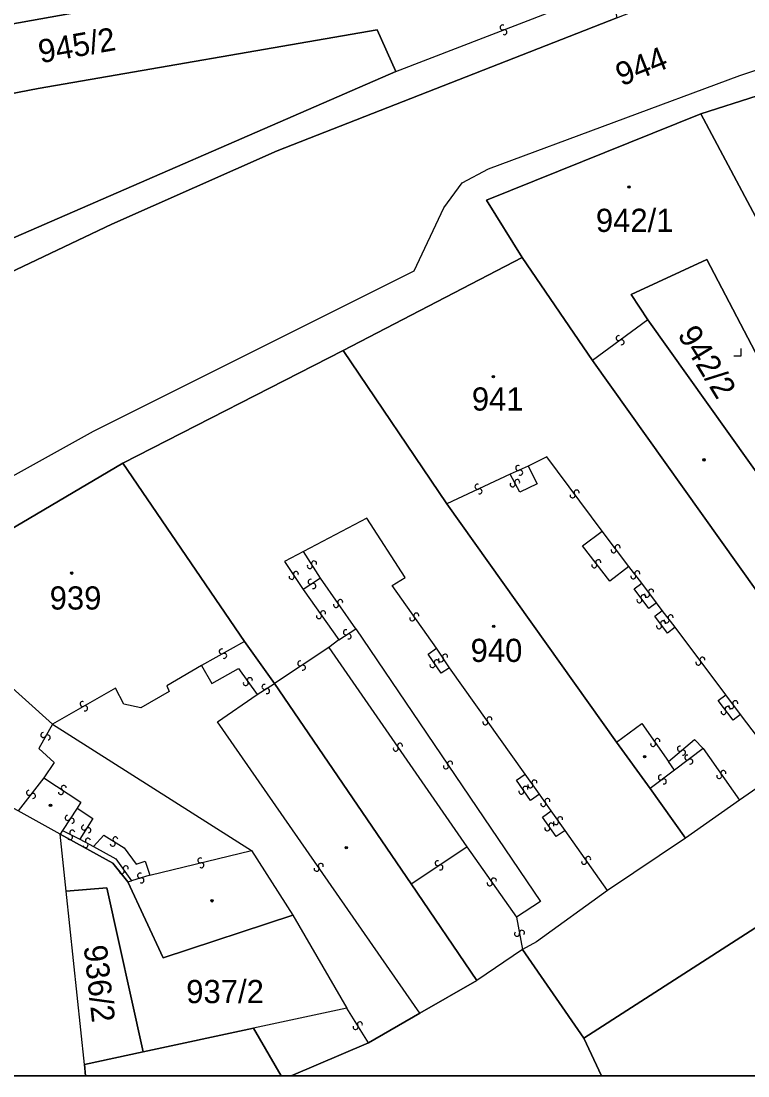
# Model space of a CAD drawing. Extents: x -600309 to -598967, y -1161267 to -1160292.
# Drawn here: x -599205.5 to -599152.2, y -1161267 to -1161189.7 of the extents above; entities that cross this region are included whole.
import ezdxf

# ---------------------------------------------------------------- set-up
doc = ezdxf.new("R2010")
doc.units = 0
for name, color, linetype in [('Level 1', 7, 'Continuous'), ('Level 13', 7, 'Continuous'), ('Level 3', 7, 'Continuous'), ('Level 4', 7, 'Continuous'), ('Level 5', 7, 'Continuous'), ('Level 60', 7, 'Continuous'), ('Vrstva 60', 7, 'Continuous'), ('Vrstva 63', 7, 'Continuous')]:
    doc.layers.add(name, color=color, linetype=linetype)

msp = doc.modelspace()

# ---------------------------------------------------------------- linework, layer by layer
at = {"layer": 'Level 1'}
for p, q in [((-599188.43, -1161263.54), (-599186.414, -1161267.031)), ((-599164.23, -1161264.27), (-599162.942, -1161267.031)), ((-599180.01, -1161264.62), (-599185.685, -1161267.031)), ((-599200.742, -1161267.031), (-599200.83, -1161266.2))]:
    msp.add_line(p, q, dxfattribs=at)
for points in [[(-599163.1, -1161182.7), (-599163.18, -1161182.24), (-599213.74, -1161191.32)], [(-599161.82, -1161189.5), (-599186.71, -1161199.25), (-599198.82, -1161204.61), (-599222.89, -1161216.04), (-599228.56, -1161218.5), (-599233.84, -1161219.9)], [(-599234.25, -1161216.06), (-599233.37, -1161207.83), (-599230.27, -1161203.06), (-599223.86, -1161198.78), (-599218.5, -1161197.24), (-599207.91, -1161195.38), (-599204.21, -1161194.67), (-599179.39, -1161190.37), (-599178.01, -1161193.44)], [(-599155.66, -1161196.54), (-599143.27, -1161192.59)], [(-599178.01, -1161193.44), (-599207.58, -1161206.28), (-599211.95, -1161208.39), (-599230.9, -1161217.06), (-599234.25, -1161216.06)], [(-599168.74, -1161207.07), (-599171.36, -1161202.87), (-599155.66, -1161196.54)], [(-599155.66, -1161196.54), (-599137.57, -1161230.49)], [(-599181.86, -1161213.87), (-599168.74, -1161207.07)], [(-599168.74, -1161207.07), (-599163.6, -1161214.6)], [(-599145.41, -1161225.66), (-599146.73, -1161223.4), (-599155.23, -1161207.22), (-599160.76, -1161209.77), (-599159.55, -1161211.63)], [(-599159.55, -1161211.63), (-599147.66, -1161228.29), (-599150.07, -1161230.25), (-599151.56, -1161231.52)], [(-599198.02, -1161222.13), (-599181.86, -1161213.87)], [(-599181.86, -1161213.87), (-599174.28, -1161225.12)], [(-599163.6, -1161214.6), (-599151.56, -1161231.52)], [(-599212.73, -1161230.8), (-599198.02, -1161222.13)], [(-599198.02, -1161222.13), (-599189.11, -1161235.21)], [(-599174.28, -1161225.12), (-599161.84, -1161242.58)], [(-599212.73, -1161230.8), (-599207.4, -1161237.47), (-599203.18, -1161241.25)], [(-599189.11, -1161235.21), (-599186.91, -1161238.28)], [(-599186.91, -1161238.28), (-599176.88, -1161252.96)], [(-599203.18, -1161241.25), (-599188.58, -1161250.51)], [(-599161.84, -1161242.58), (-599159.36, -1161245.97)], [(-599149.66, -1161244.63), (-599152.82, -1161246.83)], [(-599159.36, -1161245.97), (-599156.77, -1161249.6)], [(-599152.82, -1161246.83), (-599156.77, -1161249.6)], [(-599202.62, -1161249.31), (-599205.68, -1161247.62)], [(-599202.18, -1161253.49), (-599202.62, -1161249.31)], [(-599202.62, -1161249.31), (-599198.74, -1161251.44), (-599197.64, -1161252.81)], [(-599137.55, -1161266.68), (-599143.4, -1161254.34), (-599139.46, -1161252.22), (-599140.89, -1161249.24), (-599164.23, -1161264.27)], [(-599156.77, -1161249.6), (-599162.51, -1161253.44)], [(-599188.58, -1161250.51), (-599185.56, -1161255.26)], [(-599202.18, -1161253.49), (-599199.18, -1161253.24), (-599196.53, -1161265.27)], [(-599197.64, -1161252.81), (-599195.05, -1161258.37), (-599185.56, -1161255.26)], [(-599176.88, -1161252.96), (-599172.08, -1161260.04)], [(-599162.51, -1161253.44), (-599167.7, -1161257.2), (-599168.73, -1161257.76)], [(-599200.83, -1161266.2), (-599202.18, -1161253.49)], [(-599185.56, -1161255.26), (-599181.59, -1161262.07)], [(-599168.73, -1161257.76), (-599172.08, -1161260.04)], [(-599168.73, -1161257.76), (-599164.23, -1161264.27)], [(-599172.08, -1161260.04), (-599176.24, -1161262.43)], [(-599181.59, -1161262.07), (-599188.43, -1161263.54)], [(-599176.24, -1161262.43), (-599180.01, -1161264.62)], [(-599196.53, -1161265.27), (-599188.43, -1161263.54)], [(-599200.83, -1161266.2), (-599196.53, -1161265.27)]]:
    msp.add_lwpolyline(points, dxfattribs=at)
at = {"layer": 'Level 13'}
for centre, start, end in [((-599170.185, -1161190.207), 58.53909, 290.63708), ((-599170.054, -1161190.552), 238.32463, 110.91463), ((-599161.678, -1161212.971), 73.41212, 306.00212), ((-599161.462, -1161213.27), 253.62657, 125.72457), ((-599169.044, -1161222.482), 61.2025, 293.7925), ((-599169.117, -1161223.515), 334.75557, 207.34557), ((-599168.896, -1161222.819), 241.41696, 113.51495), ((-599172.027, -1161223.863), 62.22899, 294.81899), ((-599171.873, -1161224.198), 242.44345, 114.54145), ((-599169.444, -1161223.684), 154.97003, 27.06803), ((-599164.762, -1161224.281), 343.79239, 216.38239), ((-599165.059, -1161224.499), 164.00685, 36.10484), ((-599162.048, -1161228.52), 164.45523, 36.55323), ((-599161.753, -1161228.3), 344.24077, 216.83078), ((-599184.004, -1161229.482), 339.55413, 212.14413), ((-599163.467, -1161229.611), 164.90924, 37.00724), ((-599163.174, -1161229.389), 344.69478, 217.28478), ((-599185.336, -1161230.258), 341.51192, 213.60992), ((-599184.317, -1161229.677), 159.76859, 31.86658), ((-599160.314, -1161230.208), 344.83926, 217.42926), ((-599185.643, -1161230.463), 161.29746, 33.88746), ((-599184.259, -1161230.825), 69.8935, 302.4835), ((-599184.062, -1161231.136), 250.10796, 122.20596), ((-599160.607, -1161230.431), 165.05371, 37.15171), ((-599159.862, -1161231.96), 344.02818, 216.61818), ((-599159.599, -1161231.759), 163.98713, 36.08513), ((-599159.302, -1161231.541), 343.77268, 216.36268), ((-599182.392, -1161232.524), 162.33348, 34.43148), ((-599182.089, -1161232.315), 342.11902, 214.70902), ((-599160.159, -1161232.179), 164.24263, 36.34063), ((-599183.641, -1161233.345), 162.28482, 34.87482), ((-599183.338, -1161233.135), 342.49928, 214.59727), ((-599176.509, -1161233.295), 342.3417, 214.9317), ((-599157.873, -1161233.429), 344.54634, 217.13634), ((-599176.812, -1161233.505), 162.55616, 34.65415), ((-599158.718, -1161234.08), 164.46557, 36.56357), ((-599158.423, -1161233.86), 344.25111, 216.84111), ((-599158.168, -1161233.651), 164.76079, 36.85879), ((-599181.672, -1161234.526), 71.38408, 303.48208), ((-599181.468, -1161234.833), 251.16963, 123.75963), ((-599190.77, -1161235.929), 66.50734, 299.09734), ((-599190.591, -1161236.252), 246.72179, 118.81979), ((-599174.704, -1161236.511), 161.15581, 33.25381), ((-599174.397, -1161236.308), 340.94136, 213.53136), ((-599155.543, -1161236.53), 344.15759, 216.74759), ((-599185.021, -1161236.806), 70.71526, 303.30526), ((-599184.819, -1161237.115), 250.92971, 123.02771), ((-599175.323, -1161236.933), 161.82798, 33.92597), ((-599175.018, -1161236.727), 341.61352, 214.20352), ((-599155.838, -1161236.75), 164.37205, 36.47005), ((-599188.71, -1161238.033), 343.36423, 215.46223), ((-599189.009, -1161238.248), 163.14978, 35.73978), ((-599187.638, -1161238.524), 70.10796, 302.20596), ((-599187.441, -1161238.835), 249.89351, 122.48351), ((-599153.132, -1161239.72), 344.02818, 216.61818), ((-599200.96, -1161239.78), 66.80958, 299.39958), ((-599200.78, -1161240.101), 247.02404, 119.12204), ((-599153.989, -1161240.359), 164.24263, 36.34063), ((-599153.692, -1161240.14), 344.02818, 216.61818), ((-599153.429, -1161239.939), 164.24263, 36.34063), ((-599171.451, -1161241.126), 162.88953, 34.98753), ((-599171.15, -1161240.914), 342.67508, 215.26508), ((-599203.84, -1161242.049), 97.8311, 330.4211), ((-599203.52, -1161242.232), 278.04555, 150.14355), ((-599177.707, -1161242.836), 342.12703, 214.22502), ((-599159.152, -1161242.704), 161.73622, 34.32622), ((-599158.847, -1161242.497), 341.95068, 214.04867), ((-599178.012, -1161243.044), 161.91257, 34.50257), ((-599157.197, -1161243.058), 77.35397, 309.45196), ((-599156.962, -1161243.342), 257.13951, 129.72951), ((-599174.036, -1161244.148), 341.46439, 213.56238), ((-599156.65, -1161243.703), 74.15829, 306.74829), ((-599156.43, -1161243.998), 254.37275, 126.47075), ((-599174.343, -1161244.352), 161.24993, 33.83993), ((-599154.311, -1161245.046), 162.39372, 34.98372), ((-599154.008, -1161244.835), 342.60818, 214.70617), ((-599202.347, -1161245.927), 3.87755, 235.97555), ((-599168.152, -1161245.745), 162.65149, 34.74949), ((-599167.849, -1161245.534), 342.43704, 215.02704), ((-599158.59, -1161245.163), 74.23596, 306.82596), ((-599158.37, -1161245.458), 254.45041, 126.54841), ((-599204.896, -1161246.287), 89.69196, 322.28196), ((-599204.605, -1161246.514), 269.90641, 142.00441), ((-599202.552, -1161246.233), 183.66309, 56.25309), ((-599168.812, -1161246.204), 162.3909, 34.4889), ((-599168.509, -1161245.995), 342.17645, 214.76645), ((-599167.202, -1161247.104), 162.33348, 34.43148), ((-599166.899, -1161246.895), 342.11902, 214.70902), ((-599202.063, -1161248.128), 93.63075, 326.22075), ((-599165.969, -1161248.224), 342.3916, 214.9816), ((-599201.757, -1161248.333), 273.84521, 145.9432), ((-599200.856, -1161248.832), 95.15289, 327.74289), ((-599166.912, -1161248.895), 162.60605, 34.70405), ((-599166.609, -1161248.684), 342.3916, 214.9816), ((-599166.272, -1161248.435), 162.60605, 34.70405), ((-599201.893, -1161249.534), 190.59323, 63.18323), ((-599201.726, -1161249.206), 10.80768, 242.90568), ((-599200.572, -1161249.798), 9.24139, 241.33939), ((-599200.545, -1161249.029), 275.36735, 147.46535), ((-599198.562, -1161249.704), 5.85056, 237.94855), ((-599200.747, -1161250.122), 189.02694, 61.61694), ((-599198.757, -1161250.016), 185.6361, 58.2261), ((-599192.342, -1161251.24), 51.10094, 283.19894), ((-599163.909, -1161251.135), 342.32471, 214.91471), ((-599198.1, -1161252.037), 162.86497, 35.45497), ((-599197.799, -1161251.824), 343.07943, 215.17742), ((-599192.257, -1161251.599), 230.88648, 103.47648), ((-599183.812, -1161251.854), 162.19329, 34.29129), ((-599183.508, -1161251.646), 341.97884, 214.56884), ((-599174.941, -1161251.446), 71.0628, 303.1608), ((-599174.739, -1161251.754), 250.84834, 123.43834), ((-599164.212, -1161251.345), 162.53917, 34.63717), ((-599196.752, -1161252.353), 53.77903, 286.36903), ((-599196.649, -1161252.707), 233.99349, 106.09149), ((-599170.828, -1161252.715), 342.52065, 214.61865), ((-599171.131, -1161252.925), 162.30619, 34.89619), ((-599169.131, -1161256.612), 137.52748, 10.11748), ((-599168.768, -1161256.548), 317.74193, 189.83993), ((-599180.958, -1161263.446), 159.15541, 31.25341), ((-599180.643, -1161263.254), 338.94096, 211.53096)]:
    msp.add_arc(centre, 0.184, start, end, dxfattribs=at)
at = {"layer": 'Level 3'}
for points in [[(-599223.3, -1161248.82), (-599224.22, -1161238), (-599222.39, -1161234.93), (-599209.2, -1161224.8), (-599200.17, -1161219.79), (-599176.66, -1161208.04), (-599174.5, -1161203.42), (-599173.15, -1161201.6), (-599171.21, -1161200.56), (-599152.81, -1161193.73), (-599140.14, -1161189.54), (-599114.2, -1161181.54), (-599096.23, -1161175.97), (-599081.58, -1161170.26)], [(-599178.01, -1161193.44), (-599162.23, -1161187.33)], [(-599159.55, -1161211.63), (-599163.6, -1161214.6)], [(-599162.88, -1161227.12), (-599166.94, -1161221.66), (-599168.32, -1161222.36)], [(-599168.32, -1161222.36), (-599167.66, -1161223.65), (-599168.93, -1161224.26), (-599169.62, -1161222.94)], [(-599168.32, -1161222.36), (-599169.62, -1161222.94)], [(-599169.62, -1161222.94), (-599174.28, -1161225.12)], [(-599175.03, -1161235.7), (-599178.28, -1161231.09), (-599177.32, -1161230.5), (-599180.14, -1161226.17), (-599184.78, -1161228.6)], [(-599160.93, -1161229.7), (-599162.33, -1161230.79), (-599164.32, -1161228.2), (-599162.88, -1161227.12)], [(-599160.93, -1161229.7), (-599162.88, -1161227.12)], [(-599184.78, -1161228.6), (-599186.18, -1161229.33), (-599184.79, -1161231.38)], [(-599183.53, -1161230.57), (-599184.78, -1161228.6)], [(-599159.98, -1161230.93), (-599160.93, -1161229.7)], [(-599183.53, -1161230.57), (-599184.79, -1161231.38)], [(-599180.95, -1161234.26), (-599183.53, -1161230.57)], [(-599158.91, -1161232.37), (-599159.47, -1161232.79), (-599160.55, -1161231.35), (-599159.98, -1161230.93)], [(-599158.91, -1161232.37), (-599159.98, -1161230.93)], [(-599184.79, -1161231.38), (-599182.18, -1161235.09)], [(-599158.49, -1161232.93), (-599158.91, -1161232.37)], [(-599157.55, -1161234.16), (-599158.11, -1161234.58), (-599159.04, -1161233.35), (-599158.49, -1161232.93)], [(-599157.55, -1161234.16), (-599158.49, -1161232.93)], [(-599182.18, -1161235.09), (-599180.95, -1161234.26)], [(-599180.95, -1161234.26), (-599167.42, -1161254.25), (-599169.16, -1161255.41)], [(-599153.82, -1161239.11), (-599157.55, -1161234.16)], [(-599189.11, -1161235.21), (-599192.24, -1161236.97)], [(-599182.93, -1161235.64), (-599186.91, -1161238.28)], [(-599182.18, -1161235.09), (-599182.93, -1161235.64)], [(-599182.93, -1161235.64), (-599172.8, -1161250.24)], [(-599174.08, -1161237.12), (-599174.7, -1161237.51), (-599175.64, -1161236.14), (-599175.03, -1161235.7)], [(-599174.08, -1161237.12), (-599175.03, -1161235.7)], [(-599192.24, -1161236.97), (-599194.8, -1161238.44), (-599194.61, -1161238.87), (-599196.7, -1161240.07), (-599197.94, -1161239.8), (-599198.56, -1161238.62), (-599203.18, -1161241.25)], [(-599192.24, -1161236.97), (-599191.5, -1161238.29), (-599189.55, -1161237.19), (-599188.17, -1161239.09)], [(-599168.52, -1161244.91), (-599174.08, -1161237.12)], [(-599188.17, -1161239.09), (-599186.91, -1161238.28)], [(-599176.24, -1161262.43), (-599191.09, -1161241.08), (-599188.17, -1161239.09)], [(-599152.74, -1161240.55), (-599153.3, -1161240.97), (-599154.38, -1161239.53), (-599153.82, -1161239.11)], [(-599152.74, -1161240.55), (-599153.82, -1161239.11)], [(-599149.66, -1161244.63), (-599152.74, -1161240.55)], [(-599203.18, -1161241.25), (-599204.18, -1161243.03), (-599203.06, -1161244.07), (-599203.81, -1161245.18)], [(-599161.84, -1161242.58), (-599159.97, -1161241.2), (-599158.04, -1161244)], [(-599158.04, -1161244), (-599156.12, -1161242.39), (-599155.49, -1161243.05)], [(-599155.49, -1161243.05), (-599157.6, -1161244.64)], [(-599155.49, -1161243.05), (-599152.82, -1161246.83)], [(-599157.6, -1161244.64), (-599158.04, -1161244)], [(-599167.48, -1161246.38), (-599168.14, -1161246.84), (-599169.17, -1161245.37), (-599168.52, -1161244.91)], [(-599167.48, -1161246.38), (-599168.52, -1161244.91)], [(-599157.6, -1161244.64), (-599159.36, -1161245.97)], [(-599203.81, -1161245.18), (-599205.68, -1161247.62)], [(-599203.81, -1161245.18), (-599201.09, -1161246.98), (-599201.37, -1161247.42)], [(-599166.62, -1161247.61), (-599167.48, -1161246.38)], [(-599201.37, -1161247.42), (-599202.45, -1161249.05)], [(-599201.37, -1161247.42), (-599200.22, -1161248.17), (-599201.17, -1161249.69)], [(-599165.61, -1161249.04), (-599166.26, -1161249.5), (-599167.27, -1161248.07), (-599166.62, -1161247.61)], [(-599165.61, -1161249.04), (-599166.62, -1161247.61)], [(-599202.45, -1161249.05), (-599202.62, -1161249.31)], [(-599202.45, -1161249.05), (-599201.17, -1161249.69)], [(-599200.16, -1161250.23), (-599199.41, -1161249.4), (-599197.91, -1161250.32), (-599197.04, -1161251.51), (-599196.39, -1161251.3), (-599196.03, -1161252.33)], [(-599162.51, -1161253.44), (-599165.61, -1161249.04)], [(-599201.17, -1161249.69), (-599200.16, -1161250.23)], [(-599200.16, -1161250.23), (-599198.52, -1161251.13), (-599197.37, -1161252.73)], [(-599176.88, -1161252.96), (-599172.8, -1161250.24)], [(-599172.8, -1161250.24), (-599169.16, -1161255.41)], [(-599196.03, -1161252.33), (-599188.58, -1161250.51)], [(-599196.03, -1161252.33), (-599197.37, -1161252.73)], [(-599197.64, -1161252.81), (-599197.37, -1161252.73)], [(-599169.16, -1161255.41), (-599168.73, -1161257.76)], [(-599180.01, -1161264.62), (-599181.59, -1161262.07)]]:
    msp.add_lwpolyline(points, dxfattribs=at)
at = {"layer": 'Level 5'}
msp.add_lwpolyline([(-599153.25, -1161214.27), (-599152.7, -1161214.27), (-599152.7, -1161213.72)], dxfattribs=at)
for centre, radius in [((-599160.93, -1161201.9), 0.09), ((-599160.93, -1161201.9), 0.0521), ((-599170.86, -1161215.8), 0.09), ((-599170.86, -1161215.8), 0.0521), ((-599155.43, -1161221.89), 0.09), ((-599155.43, -1161221.89), 0.0521), ((-599201.76, -1161230.19), 0.09), ((-599201.76, -1161230.19), 0.0521), ((-599170.84, -1161234.09), 0.09), ((-599170.84, -1161234.09), 0.0521), ((-599159.78, -1161243.64), 0.09), ((-599159.78, -1161243.64), 0.0521), ((-599203.32, -1161247.21), 0.09), ((-599203.32, -1161247.21), 0.0521), ((-599181.64, -1161250.31), 0.09), ((-599181.64, -1161250.31), 0.0521), ((-599191.48, -1161254.2), 0.09), ((-599191.48, -1161254.2), 0.0521)]:
    msp.add_circle(centre, radius, dxfattribs=at)
at = {"layer": 'Level 60'}
for points in [[(-599223.3, -1161248.82), (-599233.84, -1161219.9), (-599228.56, -1161218.5), (-599222.89, -1161216.04), (-599198.82, -1161204.61), (-599186.71, -1161199.25), (-599161.82, -1161189.5), (-599099.81, -1161165.17), (-599095.29, -1161162.55), (-599094.88, -1161161.32), (-599094.31, -1161159.35), (-599094.94, -1161155.86), (-599095.55, -1161152.16), (-599095.89, -1161150.08), (-599085.08, -1161148.21), (-599079.82, -1161147.3)], [(-599081.02, -1161174.93), (-599090.91, -1161179.13), (-599097.73, -1161181.41), (-599102.87, -1161182.85), (-599120.59, -1161186.21), (-599143.27, -1161192.59), (-599155.66, -1161196.54), (-599171.36, -1161202.87), (-599168.74, -1161207.07), (-599181.86, -1161213.87), (-599198.02, -1161222.13), (-599212.73, -1161230.8), (-599215.97, -1161233.01), (-599219.38, -1161236.42), (-599222.73, -1161240.63), (-599223.3, -1161248.82)]]:
    msp.add_lwpolyline(points, dxfattribs=at)
for points in [[(-599235.48, -1161189.38), (-599231.85, -1161188.68), (-599232.3, -1161185.1), (-599193.62, -1161178.28), (-599178.99, -1161175.18), (-599173.52, -1161173.95), (-599159.62, -1161172.48), (-599157.6, -1161180.94), (-599163.1, -1161182.7), (-599163.18, -1161182.24), (-599213.74, -1161191.32), (-599214.99, -1161189.11), (-599234.9, -1161191.67)], [(-599233.84, -1161219.9), (-599238.72, -1161220.17), (-599239.43, -1161213.23), (-599237.82, -1161204.91), (-599234.32, -1161200.06), (-599233.19, -1161198.49), (-599225.39, -1161193.83), (-599218.45, -1161192.16), (-599213.74, -1161191.32), (-599163.18, -1161182.24), (-599163.1, -1161182.7), (-599162.23, -1161187.33), (-599161.82, -1161189.5), (-599186.71, -1161199.25), (-599198.82, -1161204.61), (-599222.89, -1161216.04), (-599228.56, -1161218.5)], [(-599218.5, -1161197.24), (-599207.91, -1161195.38), (-599204.21, -1161194.67), (-599179.39, -1161190.37), (-599178.01, -1161193.44), (-599207.58, -1161206.28), (-599211.95, -1161208.39), (-599230.9, -1161217.06), (-599234.25, -1161216.06), (-599233.37, -1161207.83), (-599230.27, -1161203.06), (-599223.86, -1161198.78)], [(-599207.91, -1161195.38), (-599218.5, -1161197.24), (-599223.86, -1161198.78), (-599230.27, -1161203.06), (-599233.37, -1161207.83), (-599234.25, -1161216.06), (-599230.9, -1161217.06), (-599211.95, -1161208.39), (-599207.58, -1161206.28), (-599178.01, -1161193.44), (-599179.39, -1161190.37), (-599204.21, -1161194.67)], [(-599137.57, -1161230.49), (-599155.66, -1161196.54), (-599143.27, -1161192.59), (-599139.96, -1161202.98), (-599130.13, -1161237.7), (-599129.24, -1161240.94), (-599130.93, -1161241.94), (-599135.12, -1161234.76)], [(-599163.6, -1161214.6), (-599168.74, -1161207.07), (-599171.36, -1161202.87), (-599155.66, -1161196.54), (-599137.57, -1161230.49), (-599135.12, -1161234.76), (-599133.87, -1161237.98), (-599138.23, -1161239.98), (-599135.32, -1161244.55), (-599139.89, -1161246.67), (-599144.17, -1161240.79), (-599149.97, -1161233.51), (-599144.51, -1161230.13), (-599146.12, -1161227.37), (-599145.41, -1161225.66), (-599146.73, -1161223.4), (-599155.23, -1161207.22), (-599160.76, -1161209.77), (-599159.55, -1161211.63), (-599147.66, -1161228.29), (-599150.07, -1161230.25), (-599151.56, -1161231.52)], [(-599174.28, -1161225.12), (-599181.86, -1161213.87), (-599168.74, -1161207.07), (-599163.6, -1161214.6), (-599151.56, -1161231.52), (-599149.97, -1161233.51), (-599144.17, -1161240.79), (-599149.66, -1161244.63), (-599152.82, -1161246.83), (-599156.77, -1161249.6), (-599159.36, -1161245.97), (-599161.84, -1161242.58)], [(-599147.66, -1161228.29), (-599159.55, -1161211.63), (-599160.76, -1161209.77), (-599155.23, -1161207.22), (-599146.73, -1161223.4), (-599145.41, -1161225.66), (-599146.12, -1161227.37), (-599144.51, -1161230.13), (-599149.97, -1161233.51), (-599151.56, -1161231.52), (-599150.07, -1161230.25)], [(-599189.11, -1161235.21), (-599198.02, -1161222.13), (-599181.86, -1161213.87), (-599174.28, -1161225.12), (-599161.84, -1161242.58), (-599159.36, -1161245.97), (-599156.77, -1161249.6), (-599162.51, -1161253.44), (-599167.7, -1161257.2), (-599168.73, -1161257.76), (-599172.08, -1161260.04), (-599176.88, -1161252.96), (-599186.91, -1161238.28)], [(-599198.74, -1161251.44), (-599202.62, -1161249.31), (-599205.68, -1161247.62), (-599216.03, -1161242.03), (-599218.44, -1161244.4), (-599222.73, -1161240.63), (-599219.38, -1161236.42), (-599215.97, -1161233.01), (-599212.73, -1161230.8), (-599207.4, -1161237.47), (-599203.18, -1161241.25), (-599188.58, -1161250.51), (-599185.56, -1161255.26), (-599195.05, -1161258.37), (-599197.64, -1161252.81)], [(-599188.43, -1161263.54), (-599196.53, -1161265.27), (-599199.18, -1161253.24), (-599202.18, -1161253.49), (-599202.62, -1161249.31), (-599198.74, -1161251.44), (-599197.64, -1161252.81), (-599195.05, -1161258.37), (-599185.56, -1161255.26), (-599181.59, -1161262.07)], [(-599196.53, -1161265.27), (-599200.83, -1161266.2), (-599202.18, -1161253.49), (-599199.18, -1161253.24)]]:
    msp.add_lwpolyline(points, close=True, dxfattribs=at)
at = {"layer": 'Vrstva 60'}
for points in [[(-599186.414, -1161267.031), (-599185.685, -1161267.031), (-599180.01, -1161264.62), (-599176.24, -1161262.43), (-599172.08, -1161260.04), (-599176.88, -1161252.96), (-599186.91, -1161238.28), (-599189.11, -1161235.21), (-599198.02, -1161222.13), (-599212.73, -1161230.8), (-599207.4, -1161237.47), (-599203.18, -1161241.25), (-599188.58, -1161250.51), (-599185.56, -1161255.26), (-599181.59, -1161262.07), (-599188.43, -1161263.54)], [(-599213.462, -1161267.031), (-599200.742, -1161267.031), (-599200.83, -1161266.2), (-599202.18, -1161253.49), (-599202.62, -1161249.31), (-599205.68, -1161247.62), (-599216.03, -1161242.03), (-599218.44, -1161244.4), (-599222.73, -1161240.63), (-599214.06, -1161265.3)], [(-599138.327, -1161267.031), (-599130.157, -1161267.031), (-599139.89, -1161246.67), (-599144.17, -1161240.79), (-599149.66, -1161244.63), (-599152.82, -1161246.83), (-599156.77, -1161249.6), (-599162.51, -1161253.44), (-599167.7, -1161257.2), (-599168.73, -1161257.76), (-599164.23, -1161264.27), (-599140.89, -1161249.24), (-599139.46, -1161252.22), (-599143.4, -1161254.34), (-599137.55, -1161266.68)], [(-599162.942, -1161267.031), (-599138.327, -1161267.031), (-599137.55, -1161266.68), (-599143.4, -1161254.34), (-599139.46, -1161252.22), (-599140.89, -1161249.24), (-599164.23, -1161264.27)], [(-599185.685, -1161267.031), (-599162.942, -1161267.031), (-599164.23, -1161264.27), (-599168.73, -1161257.76), (-599172.08, -1161260.04), (-599176.24, -1161262.43), (-599180.01, -1161264.62)], [(-599200.742, -1161267.031), (-599186.414, -1161267.031), (-599188.43, -1161263.54), (-599196.53, -1161265.27), (-599200.83, -1161266.2)]]:
    msp.add_lwpolyline(points, close=True, dxfattribs=at)
at = {"layer": 'Vrstva 63'}
msp.add_lwpolyline([(-600308.541, -1160292.347), (-598967.108, -1160292.347), (-598967.108, -1161267.031), (-600308.541, -1161267.031)], close=True, dxfattribs=at)

# ---------------------------------------------------------------- texts
at = {"layer": 'Level 4'}
for s, rotation, p in [('945/2', 9.9, (-599204.05, -1161192.83)), ('944', 21.6, (-599161.48, -1161194.53)), ('942/2', 301.5, (-599157.41, -1161212.71)), ('936/2', 276.3, (-599200.89, -1161257.53))]:
    msp.add_text(s, height=1.7, rotation=rotation, dxfattribs=at).set_placement(p)
for s, p in [('942/1', (-599163.35, -1161205.19)), ('941', (-599172.44, -1161218.28)), ('939', (-599203.38, -1161232.86)), ('940', (-599172.53, -1161236.7)), ('937/2', (-599193.37, -1161261.7))]:
    msp.add_text(s, height=1.7, dxfattribs=at).set_placement(p)

doc.saveas('drawing.dxf')
